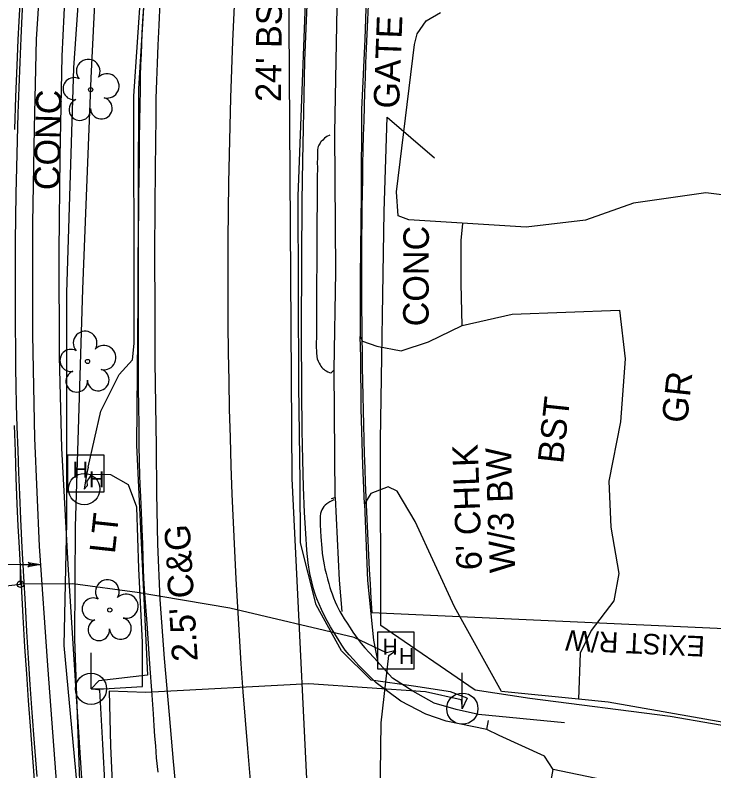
# Model space of a CAD drawing. Extents: x 2100323 to 2109811, y 740376 to 749755.
# Drawn here: x 2105907.6 to 2106017.2, y 741514.4 to 741632.8 of the extents above; entities that cross this region are included whole.
import ezdxf

# ---------------------------------------------------------------- set-up
doc = ezdxf.new("R2010")
doc.units = 0
for name, color, linetype in [('Exist Horizontal Alignment', 7, 'Continuous'), ('Exist Other Culture Fence Line', 7, 'Continuous'), ('Exist Other Culture Fence Line Text', 7, 'Continuous'), ('Exist Other Culture Gate', 7, 'Continuous'), ('Exist Other Culture Gate Text', 7, 'Continuous'), ('Exist Right of Way Line', 7, 'Continuous'), ('Exist Right of Way Line Text', 7, 'Continuous'), ('Exist Roads Curbs', 7, 'Continuous'), ('Exist Roads EOP', 7, 'Continuous'), ('Exist Roads EOP Other', 7, 'Continuous'), ('Exist Roads EOP Other Text', 7, 'Continuous'), ('Exist Roads EOP Text', 7, 'Continuous'), ('Exist Roads Soil', 7, 'Continuous'), ('Exist Roads Soil Text', 7, 'Continuous'), ('Exist Utilities Other Pole CELL', 7, 'Continuous'), ('Exist Utilities Other Pole Text', 7, 'Continuous'), ('Exist Utilities Power Hand Hole CELL', 7, 'Continuous'), ('Exist Utilities Power Pole CELL', 7, 'Continuous'), ('Exist Utilities Power UG Cable SUE LOS B', 7, 'Continuous'), ('Exist Utilities Telephone UG Conduit SUE LOS B', 7, 'Continuous'), ('Exist Utilities TV Change of Service SUE CELL', 7, 'Continuous'), ('Exist Utilities TV Hand Hole CELL', 7, 'Continuous'), ('Exist Utilities TV UG Cable SUE LOS B', 7, 'Continuous'), ('Exist Utilities TV UG Cable SUE LOS C', 7, 'Continuous'), ('Exist Utilities Water UG Line SUE LOS B', 7, 'Continuous'), ('Exist Vegetation Tree CELL', 7, 'Continuous')]:
    doc.layers.add(name, color=color, linetype=linetype)

msp = doc.modelspace()

# ---------------------------------------------------------------- linework, layer by layer
at = {"layer": 'Exist Horizontal Alignment'}
msp.add_arc((2106828.38, 741591.83), 887.43, 173.88645, 192.2326, dxfattribs=at)
at = {"layer": 'Exist Other Culture Fence Line'}
msp.add_lwpolyline([(2106066.01, 741531.5), (2106054.93, 741532.27), (2106054.86, 741530.24), (2106043.35, 741530.99), (2106042.11, 741516.66), (2106023.58, 741520.61), (2106010.3, 741522.93), (2105988.32, 741525.71), (2105979.74, 741527.04), (2105964.93, 741537.17), (2105964.88, 741566.19), (2105965.49, 741602.03), (2105965.96, 741616.8)], dxfattribs=at)
at = {"layer": 'Exist Other Culture Gate'}
msp.add_lwpolyline([(2105965.96, 741616.8), (2105973.38, 741610.43)], dxfattribs=at)
at = {"layer": 'Exist Right of Way Line'}
msp.add_line((2106110.41, 741532.57), (2105963.52, 741539.14), dxfattribs=at)
msp.add_arc((2106828.38, 741591.83), 866.46, 173.88645, 183.48618, dxfattribs=at)
at = {"layer": 'Exist Roads Curbs'}
for points in [[(2105911.06, 741513.54), (2105910.65, 741518.72), (2105910.29, 741523.56), (2105909.98, 741527.93), (2105909.71, 741532.08), (2105909.46, 741536.25), (2105909.22, 741540.46), (2105908.98, 741544.83), (2105908.73, 741549.4), (2105908.51, 741553.81), (2105908.33, 741557.7), (2105908.2, 741561.16), (2105908.07, 741564.65), (2105907.94, 741568.28), (2105907.83, 741571.74), (2105907.76, 741574.76), (2105907.73, 741577.45), (2105907.71, 741580.49), (2105907.68, 741584), (2105907.66, 741587.62), (2105907.66, 741590.96), (2105907.67, 741594.1), (2105907.69, 741597.44), (2105907.72, 741601.04), (2105907.78, 741604.88), (2105907.87, 741608.94), (2105907.98, 741613.18), (2105908.11, 741617.37), (2105908.25, 741621.48), (2105908.4, 741625.43), (2105908.56, 741629.18), (2105908.73, 741632.69), (2105908.88, 741635.7)], [(2105927.74, 741634.04), (2105927.6, 741631.9), (2105927.5, 741629.99), (2105927.42, 741628.26), (2105927.35, 741626.7), (2105927.29, 741625.08), (2105927.24, 741623.2), (2105927.2, 741621.07), (2105927.16, 741618.74), (2105927.12, 741616.2), (2105927.08, 741613.44), (2105927.04, 741610.42), (2105927, 741607.21), (2105926.97, 741604.3), (2105926.94, 741601.75), (2105926.91, 741599.39), (2105926.9, 741597.05), (2105926.9, 741594.7), (2105926.89, 741592.22), (2105926.88, 741589.6), (2105926.88, 741586.98), (2105926.88, 741584.47), (2105926.89, 741582.13), (2105926.9, 741580.08), (2105926.9, 741578.36), (2105926.9, 741576.56), (2105926.92, 741574.25), (2105926.95, 741571.48), (2105926.99, 741568.55), (2105927.03, 741565.51), (2105927.08, 741562.76), (2105927.13, 741560.73), (2105927.18, 741559.25), (2105927.26, 741557.37), (2105927.38, 741554.9), (2105927.49, 741552.28), (2105927.57, 741549.92), (2105927.64, 741547.82), (2105927.7, 741546.03), (2105927.76, 741544.56), (2105927.91, 741542.14), (2105928.24, 741537.49), (2105928.7, 741531.15), (2105929.05, 741526.25), (2105929.26, 741523.32), (2105929.38, 741521.47), (2105929.49, 741519.83), (2105929.6, 741518.31), (2105929.75, 741516.46), (2105929.97, 741514.21)], [(2105956.95, 741613.99), (2105956.51, 741613.77), (2105956.14, 741613.51), (2105955.84, 741613.24), (2105955.62, 741613.03), (2105955.5, 741612.88), (2105955.42, 741612.76), (2105955.33, 741612.61), (2105955.23, 741612.42), (2105955.15, 741612.22), (2105955.08, 741612.01), (2105955.03, 741611.69), (2105955.01, 741611.14), (2105955, 741610.4), (2105954.99, 741609.66), (2105955, 741608.93), (2105954.99, 741607.39), (2105954.97, 741604.22), (2105954.93, 741599.61), (2105954.9, 741594.77), (2105954.87, 741589.88), (2105954.85, 741585.64), (2105954.84, 741582.73), (2105954.82, 741581.03), (2105954.84, 741579.92), (2105954.9, 741579.3), (2105954.99, 741578.93), (2105955.11, 741578.6), (2105955.26, 741578.3), (2105955.42, 741578.04), (2105955.57, 741577.82), (2105955.71, 741577.62), (2105955.85, 741577.46), (2105955.99, 741577.32), (2105956.16, 741577.19), (2105956.37, 741577.06), (2105956.62, 741576.93), (2105956.93, 741576.8), (2105957.04, 741576.75)], [(2105957.59, 741556.86), (2105956.97, 741556.54), (2105956.5, 741556.26), (2105956.23, 741556.04), (2105956.02, 741555.82), (2105955.84, 741555.58), (2105955.7, 741555.32), (2105955.58, 741555.03), (2105955.49, 741554.7), (2105955.44, 741554.31), (2105955.42, 741553.86), (2105955.45, 741552.92), (2105955.56, 741551.05), (2105955.69, 741549.3), (2105955.76, 741548.5), (2105955.85, 741547.84), (2105955.94, 741547.25), (2105956.05, 741546.66), (2105956.19, 741546.04), (2105956.36, 741545.33), (2105956.58, 741544.51), (2105956.8, 741543.74), (2105956.98, 741543.13), (2105957.13, 741542.67), (2105957.31, 741542.14), (2105957.55, 741541.5), (2105957.8, 741540.86), (2105958.04, 741540.33), (2105958.27, 741539.87), (2105958.54, 741539.38), (2105958.86, 741538.84), (2105959.22, 741538.23), (2105959.66, 741537.55), (2105960.13, 741536.8), (2105960.58, 741536.13), (2105960.97, 741535.54), (2105961.38, 741534.98), (2105961.87, 741534.35), (2105962.45, 741533.67), (2105963.12, 741532.93), (2105963.88, 741532.16)], [(2105993.74, 741521.94), (2105980.29, 741523.25), (2105976.77, 741524.01), (2105973.3, 741525.03), (2105969.97, 741526.86), (2105966.8, 741528.94), (2105963.88, 741532.16)]]:
    msp.add_lwpolyline(points, dxfattribs=at)
at = {"layer": 'Exist Roads EOP'}
for points in [[(2105964.23, 741528.21), (2105962.65, 741529.77), (2105961.47, 741530.97), (2105960.66, 741531.83), (2105959.97, 741532.6), (2105959.38, 741533.33), (2105958.82, 741534.11), (2105958.24, 741535.01), (2105957.63, 741536.01), (2105957.06, 741536.99), (2105956.53, 741537.91), (2105956.05, 741538.8), (2105955.63, 741539.67), (2105955.27, 741540.52), (2105954.94, 741541.33), (2105954.66, 741542.09), (2105954.39, 741542.94), (2105954.11, 741544), (2105953.82, 741545.31), (2105953.57, 741546.97), (2105953.36, 741549), (2105953.17, 741551.59), (2105953, 741554.89), (2105952.84, 741558.85), (2105952.71, 741563.15), (2105952.6, 741567.74), (2105952.54, 741573.94), (2105952.52, 741583.07), (2105952.55, 741594.41), (2105952.62, 741603.64), (2105952.71, 741610.04), (2105952.81, 741615.1), (2105952.93, 741620.33), (2105953.05, 741625.65), (2105953.23, 741630.77), (2105953.46, 741635.62)], [(2105907.56, 741614.87), (2105907.73, 741619.98), (2105907.92, 741624.94), (2105908.09, 741628.94), (2105908.23, 741631.86), (2105908.38, 741634.61)], [(2105930.32, 741634.77), (2105930.15, 741631.24), (2105930.01, 741628.12), (2105929.88, 741625.3), (2105929.78, 741622.58), (2105929.7, 741619.73), (2105929.65, 741616.67), (2105929.6, 741612.99), (2105929.55, 741608.6), (2105929.5, 741602.96), (2105929.49, 741595.48), (2105929.5, 741586.55), (2105929.54, 741578.5), (2105929.61, 741571.73), (2105929.71, 741565.21), (2105929.8, 741557.93), (2105929.94, 741549.91), (2105930.32, 741541.26), (2105930.98, 741532.01), (2105931.74, 741523.19), (2105932.4, 741515.85), (2105932.99, 741509.76)], [(2105910.75, 741511.58), (2105910.44, 741515.74), (2105910.07, 741520.71), (2105909.73, 741525.4), (2105909.43, 741529.61), (2105909.15, 741533.83), (2105908.88, 741538.53), (2105908.61, 741543.5), (2105908.39, 741547.47), (2105908.23, 741550.23), (2105908.1, 741552.79), (2105907.95, 741556.18), (2105907.79, 741560.29), (2105907.65, 741564.44), (2105907.52, 741568.51)], [(2105981.58, 741520.86), (2105975.21, 741522.17), (2105972.03, 741523.26), (2105968.07, 741525.31), (2105964.23, 741528.21)], [(2105989.47, 741481.79), (2105988.89, 741489.56), (2105989.52, 741499.43), (2105991.2, 741510.29), (2105991.99, 741514.61), (2105990.63, 741516.7), (2105983.49, 741519.94), (2105981.58, 741520.86), (2105981.83, 741522.28)]]:
    msp.add_lwpolyline(points, dxfattribs=at)
at = {"layer": 'Exist Roads EOP Other'}
for points in [[(2105931.07, 741418.33), (2105927.3, 741438.37), (2105924.27, 741458.7), (2105921.79, 741475.26), (2105920.46, 741488.63), (2105918.45, 741507.6), (2105917.2, 741526.9), (2105915.93, 741546.71), (2105914.93, 741564.95), (2105914.59, 741579.31), (2105914.54, 741595.76), (2105914.69, 741610.62), (2105914.97, 741626.38), (2105915.75, 741642.64), (2105916.93, 741659.6), (2105918.55, 741677.67), (2105920.19, 741694.25), (2105921.95, 741711.75), (2105923.72, 741726.74), (2105924.74, 741735.79), (2105925.02, 741737.61), (2105925.83, 741739.24), (2105928.19, 741741.73), (2105929.78, 741743.71)], [(2105926.53, 741418.15), (2105923.2, 741436.08), (2105920.87, 741453.98), (2105918.2, 741473.05), (2105915.82, 741494.92), (2105914.05, 741513.53), (2105912.73, 741530.88), (2105911.45, 741549.61), (2105910.71, 741566.5), (2105910.4, 741582.71), (2105910.38, 741600.2), (2105910.64, 741615.12), (2105910.94, 741629.04), (2105911.95, 741644.3), (2105913.02, 741661.07), (2105914.54, 741678.54), (2105916.52, 741697.39), (2105918.41, 741716.43), (2105920.09, 741732.16), (2105920.59, 741737.65), (2105918.61, 741738.12)], [(2106050.99, 741653.68), (2106050.92, 741624.49), (2106049.73, 741600.74), (2106015.92, 741604.97), (2106004.59, 741603.35), (2105997.02, 741600.7), (2105987.73, 741599.58), (2105969.33, 741600.74), (2105967.68, 741601.38), (2105967.42, 741605.11), (2105970.24, 741628.18), (2105970.66, 741629.9), (2105972.07, 741631.91), (2105974.33, 741633.21)], [(2105962.78, 741638.67), (2105962.42, 741629.04), (2105961.94, 741618.03), (2105961.89, 741604.76), (2105961.7, 741591.79), (2105961.7, 741582.48), (2105962.06, 741581.73), (2105964.32, 741580.96), (2105968.14, 741580.22), (2105972.43, 741581.6), (2105977.71, 741584.17), (2105985.57, 741585.97), (2106002.39, 741586.59), (2106003.25, 741578.94), (2106002.52, 741569.09), (2106000.7, 741559.78), (2106001, 741552.6), (2106002.29, 741545.32), (2106001.5, 741541.06), (2105997.91, 741536.4), (2105996.2, 741532.85), (2105995.93, 741525.64), (2105983.86, 741526.83), (2105976.5, 741540.08), (2105970.31, 741553.47), (2105967.53, 741558.21), (2105966.1, 741558.91), (2105963.4, 741557.88), (2105962.38, 741556.23), (2105962.85, 741544.22), (2105963.82, 741534.9), (2105964.52, 741531.1)], [(2105957.76, 741614.39), (2105958.12, 741634.03)], [(2105957.11, 741576.73), (2105957.62, 741577.25), (2105957.88, 741592.58), (2105957.76, 741614.39)], [(2105957.76, 741614.39), (2105957.76, 741614.39)], [(2105962.38, 741556.23), (2105962.11, 741562.28), (2105961.88, 741571.14), (2105961.84, 741579.21), (2105961.7, 741582.48)], [(2105957.8, 741557.25), (2105957.62, 741577.25)], [(2105957.22, 741557.06), (2105957.8, 741557.25), (2105958.43, 741544.28), (2105958.83, 741539.37)]]:
    msp.add_lwpolyline(points, dxfattribs=at)
at = {"layer": 'Exist Roads Soil'}
for points in [[(2105977.71, 741584.17), (2105977.54, 741590.71), (2105977.56, 741597.53), (2105977.83, 741600.11)], [(2106049.73, 741600.74), (2106046.98, 741584.15), (2106042.67, 741548.98), (2106038.92, 741532.92), (2106036.86, 741518.8), (2106000.59, 741525.18), (2105995.93, 741525.64)], [(2106129.8, 741528.3), (2106128.27, 741522.63), (2106124.89, 741515.74), (2106121.03, 741509.94), (2106115.25, 741504.1), (2106111, 741501.07), (2106105.83, 741499.99), (2106099.43, 741500.15), (2106085.51, 741500.94), (2106064.75, 741502.89), (2106047.08, 741504.93), (2106030.39, 741507.14), (2106016.22, 741509.84), (2105999.77, 741513), (2105991.99, 741514.61)]]:
    msp.add_lwpolyline(points, dxfattribs=at)
at = {"layer": 'Exist Utilities Other Pole CELL'}
msp.add_circle((2105918.44, 741558.55), 2.46, dxfattribs=at)
at = {"layer": 'Exist Utilities Power Hand Hole CELL'}
msp.add_line((2105918.8, 741560.84), (2105918.8, 741560.84), dxfattribs=at)
msp.add_lwpolyline([(2105915.85, 741558.11), (2105921.6, 741558.11), (2105921.6, 741563.86), (2105915.85, 741563.86), (2105915.85, 741558.11)], dxfattribs=at)
at = {"layer": 'Exist Utilities Power Pole CELL'}
for p, q in [((2105919.51, 741527.25), (2105919.51, 741532.88)), ((2105977.73, 741524.14), (2105977.73, 741529.77)), ((2105919.51, 741527.25), (2105919.51, 741527.25)), ((2105977.73, 741524.14), (2105977.73, 741524.14))]:
    msp.add_line(p, q, dxfattribs=at)
for centre in [(2105919.51, 741527.25), (2105977.73, 741524.14)]:
    msp.add_circle(centre, 2.45, dxfattribs=at)
at = {"layer": 'Exist Utilities Power UG Cable SUE LOS B'}
for p, q in [((2105920.74, 741528.48), (2105919.51, 741527.25)), ((2105977.55, 741525.54), (2105977.72, 741524.14)), ((2105978.5, 741525.78), (2105977.72, 741524.14))]:
    msp.add_line(p, q, dxfattribs=at)
for points in [[(2105934.15, 741724.76), (2105933.92, 741714.98), (2105932.7, 741695.43), (2105930.52, 741675.2), (2105928.98, 741654.4), (2105926.96, 741621.27), (2105926.86, 741588.15), (2105926.66, 741565.45), (2105927.61, 741545.76), (2105928.39, 741529.38), (2105920.74, 741528.48)], [(2105919.05, 741562), (2105921.04, 741570.74), (2105923.95, 741576.51), (2105926.02, 741578.79), (2105926.27, 741581.36), (2105926.29, 741588.26), (2105926.24, 741620.12), (2105928.55, 741654.01), (2105929.85, 741675.23), (2105932.01, 741695.3), (2105932.95, 741714.87), (2105932.76, 741722.04), (2105932.02, 741723.8)], [(2105978.5, 741525.78), (2105975.89, 741526.8), (2105970.1, 741527.69), (2105963.43, 741528.63), (2105958.77, 741533.21), (2105954.81, 741540.4), (2105952.38, 741550.1), (2105952.3, 741559.7), (2105952.09, 741574.77), (2105951.99, 741604.46), (2105953.63, 741647.19), (2105957.36, 741691.06), (2105960.06, 741715.64)], [(2105919.05, 741562), (2105918.8, 741560.84), (2105918.44, 741558.55), (2105918.91, 741559.06)], [(2105921.45, 741527.24), (2105927.56, 741527.63), (2105927.59, 741534.51), (2105926.99, 741546.11), (2105926.69, 741555.7), (2105925.41, 741559.23), (2105922.6, 741560.77), (2105919.6, 741560.82), (2105918.87, 741559.79), (2105918.91, 741559.06)], [(2105977.55, 741525.54), (2105971.97, 741526.79), (2105953.67, 741528.05), (2105928.12, 741526.68), (2105922.36, 741526.89), (2105922.58, 741518.3), (2105923.17, 741504.43), (2105923.23, 741497.41), (2105922.46, 741495.87), (2105916.06, 741491.92), (2105915.17, 741490.42), (2105917.29, 741470.92), (2105921.81, 741440.01), (2105927.79, 741406.74)], [(2105926.99, 741406.9), (2105925.92, 741413.13), (2105921.02, 741439.89), (2105916.45, 741470.57), (2105914.22, 741490.2), (2105915.13, 741492.04), (2105921.85, 741496.23), (2105922.44, 741498.22), (2105921.39, 741518.59), (2105920.9, 741527.03)], [(2105920.9, 741527.03), (2105919.51, 741527.25), (2105921.45, 741527.24)]]:
    msp.add_lwpolyline(points, dxfattribs=at)
at = {"layer": 'Exist Utilities Telephone UG Conduit SUE LOS B'}
for points in [[(2105944.85, 741359.11), (2105941.89, 741375.39), (2105939.38, 741389.15), (2105936.47, 741402.8), (2105929.61, 741429.2), (2105926.62, 741441.07), (2105921.5, 741464.95), (2105919.41, 741486.16), (2105918.06, 741503.87), (2105916.96, 741535.08), (2105917.06, 741552.62), (2105918.22, 741589.85), (2105919.51, 741622.95), (2105921.11, 741654.81), (2105923.15, 741675.82), (2105925.39, 741697.69), (2105924.36, 741703.06), (2105927.39, 741708.95)], [(2105941.93, 741394.45), (2105939.39, 741403.82), (2105932.22, 741428.81), (2105927.16, 741442.38), (2105923.56, 741465.99), (2105919.77, 741486.34), (2105915.3, 741534.03), (2105915.74, 741553.37), (2105915.71, 741589.27), (2105916.84, 741624.54), (2105920.36, 741675.77)]]:
    msp.add_lwpolyline(points, dxfattribs=at)
at = {"layer": 'Exist Utilities TV Change of Service SUE CELL'}
for p, q in [((2105911.57, 741546.73), (2105905.61, 741546.69)), ((2105908.44, 741546.71), (2105911.57, 741546.73)), ((2105908.46, 741543.63), (2105908.44, 741546.71)), ((2105908.46, 741543.63), (2105908.46, 741543.63))]:
    msp.add_line(p, q, dxfattribs=at)
msp.add_lwpolyline([(2105911.57, 741546.73), (2105909.61, 741546.37), (2105910.02, 741546.72), (2105909.64, 741547.02)], close=True, dxfattribs=at)
msp.add_circle((2105908.46, 741543.63), 0.517, dxfattribs=at)
at = {"layer": 'Exist Utilities TV Hand Hole CELL'}
msp.add_line((2105967.3, 741533.24), (2105967.3, 741533.24), dxfattribs=at)
msp.add_lwpolyline([(2105964.42, 741530.36), (2105970.17, 741530.36), (2105970.17, 741536.11), (2105964.42, 741536.11), (2105964.42, 741530.36)], dxfattribs=at)
at = {"layer": 'Exist Utilities TV UG Cable SUE LOS B'}
for points in [[(2105965.86, 741532.89), (2105960.75, 741535.31), (2105941.29, 741539.91), (2105926.75, 741542.33), (2105916.68, 741543.68), (2105908.46, 741543.63)], [(2105981.46, 741381.56), (2105980.57, 741391.49), (2105975.42, 741417.21), (2105970.16, 741448.32), (2105966.24, 741469.18), (2105965.59, 741492.18), (2105964.85, 741510.15), (2105965.02, 741521.92), (2105966.22, 741532.47)], [(2105966.22, 741532.47), (2105967.3, 741533.24), (2105965.86, 741532.89)]]:
    msp.add_lwpolyline(points, dxfattribs=at)
at = {"layer": 'Exist Utilities TV UG Cable SUE LOS C'}
msp.add_line((2105840.03, 741535.82), (2105908.46, 741543.63), dxfattribs=at)
at = {"layer": 'Exist Utilities Water UG Line SUE LOS B'}
msp.add_lwpolyline([(2105954.11, 741497.09), (2105951.06, 741560.23), (2105950.48, 741647.34), (2105951.29, 741687.25), (2105950.95, 741720.68), (2105950.93, 741722.12), (2105949.99, 741733.29), (2105935.93, 741801.02), (2105936.22, 741835.22), (2105938.34, 741860.54), (2105938.47, 741861.8), (2105943.41, 741909.67), (2105947.84, 741948.72), (2105953.69, 741959.31), (2105957.58, 741971.33), (2105964.15, 742009.21), (2105969.92, 742044.05), (2105971.36, 742049.62)], dxfattribs=at)
at = {"layer": 'Exist Vegetation Tree CELL'}
for p, q in [((2105919.46, 741621.12), (2105919.46, 741621.12)), ((2105918.97, 741578.55), (2105918.97, 741578.55)), ((2105922.45, 741539.61), (2105922.45, 741539.61))]:
    msp.add_line(p, q, dxfattribs=at)
for centre in [(2105919.46, 741621.12), (2105918.97, 741578.55), (2105922.45, 741539.61)]:
    msp.add_circle(centre, 0.326, dxfattribs=at)
for centre, radius, start, end in [((2105919.08, 741624), 1.86, 330.1651, 219.7134), ((2105922.01, 741621.71), 1.9, 257.1011, 134.1999), ((2105916.86, 741621.28), 1.73, 62.6636, 279.3457), ((2105921.13, 741618.23), 1.7, 181.2822, 74.56), ((2105917.76, 741618), 1.69, 111.5671, 6.231), ((2105918.59, 741581.42), 1.86, 330.1651, 219.7134), ((2105921.52, 741579.14), 1.9, 257.1011, 134.1999), ((2105916.36, 741578.7), 1.73, 62.6636, 279.3457), ((2105920.64, 741575.65), 1.7, 181.2822, 74.56), ((2105917.27, 741575.43), 1.69, 111.5671, 6.231), ((2105922.07, 741542.48), 1.86, 330.1651, 219.7134), ((2105925, 741540.2), 1.9, 257.1011, 134.1999), ((2105919.85, 741539.76), 1.73, 62.6636, 279.3457), ((2105924.13, 741536.71), 1.7, 181.2822, 74.56), ((2105920.75, 741536.49), 1.69, 111.5671, 6.231)]:
    msp.add_arc(centre, radius, start, end, dxfattribs=at)

# ---------------------------------------------------------------- texts
at = {"layer": 'Exist Other Culture Fence Line Text'}
for s, p in [("6' CHLK", (2105980.83, 741545.91)), ('W/3 BW', (2105986.04, 741545.49))]:
    msp.add_text(s, height=4, rotation=92.0223, dxfattribs=at).set_placement(p)
at = {"layer": 'Exist Other Culture Gate Text'}
msp.add_text('GATE', height=4, rotation=87.8602, dxfattribs=at).set_placement((2105967.8, 741618.11))
at = {"layer": 'Exist Right of Way Line Text'}
msp.add_text('EXIST R/W', height=3.2, rotation=177.439, dxfattribs=at).set_placement((2106015.81, 741535.48))
at = {"layer": 'Exist Roads EOP Other Text'}
msp.add_text('CONC', height=4, rotation=88.6369, dxfattribs=at).set_placement((2105914.55, 741605.34))
at = {"layer": 'Exist Roads EOP Text'}
for s, rotation, p in [("24' BST", 89.4591, (2105949.3, 741619.19)), ('BST', 83.8864, (2105993.51, 741562.43)), ("2.5' C&G", 93.4082, (2105936.25, 741531.63))]:
    msp.add_text(s, height=4, rotation=rotation, dxfattribs=at).set_placement(p)
at = {"layer": 'Exist Roads Soil Text'}
for s, rotation, p in [('CONC', 89.8144, (2105972.44, 741584.04)), ('GR', 83.8864, (2106012.96, 741568.77))]:
    msp.add_text(s, height=4, rotation=rotation, dxfattribs=at).set_placement(p)
at = {"layer": 'Exist Utilities Other Pole Text'}
msp.add_text('LT', height=4, rotation=83.8864, dxfattribs=at).set_placement((2105923.24, 741548.32))
at = {"layer": 'Exist Utilities Power Hand Hole CELL'}
for p in [(2105916.64, 741560.36), (2105919.2, 741558.84)]:
    msp.add_text('H', height=2.5, dxfattribs=at).set_placement(p)
at = {"layer": 'Exist Utilities TV Hand Hole CELL'}
for p in [(2105965.21, 741532.59), (2105967.78, 741531.13)]:
    msp.add_text('H', height=2.5, dxfattribs=at).set_placement(p)

doc.saveas('drawing.dxf')
